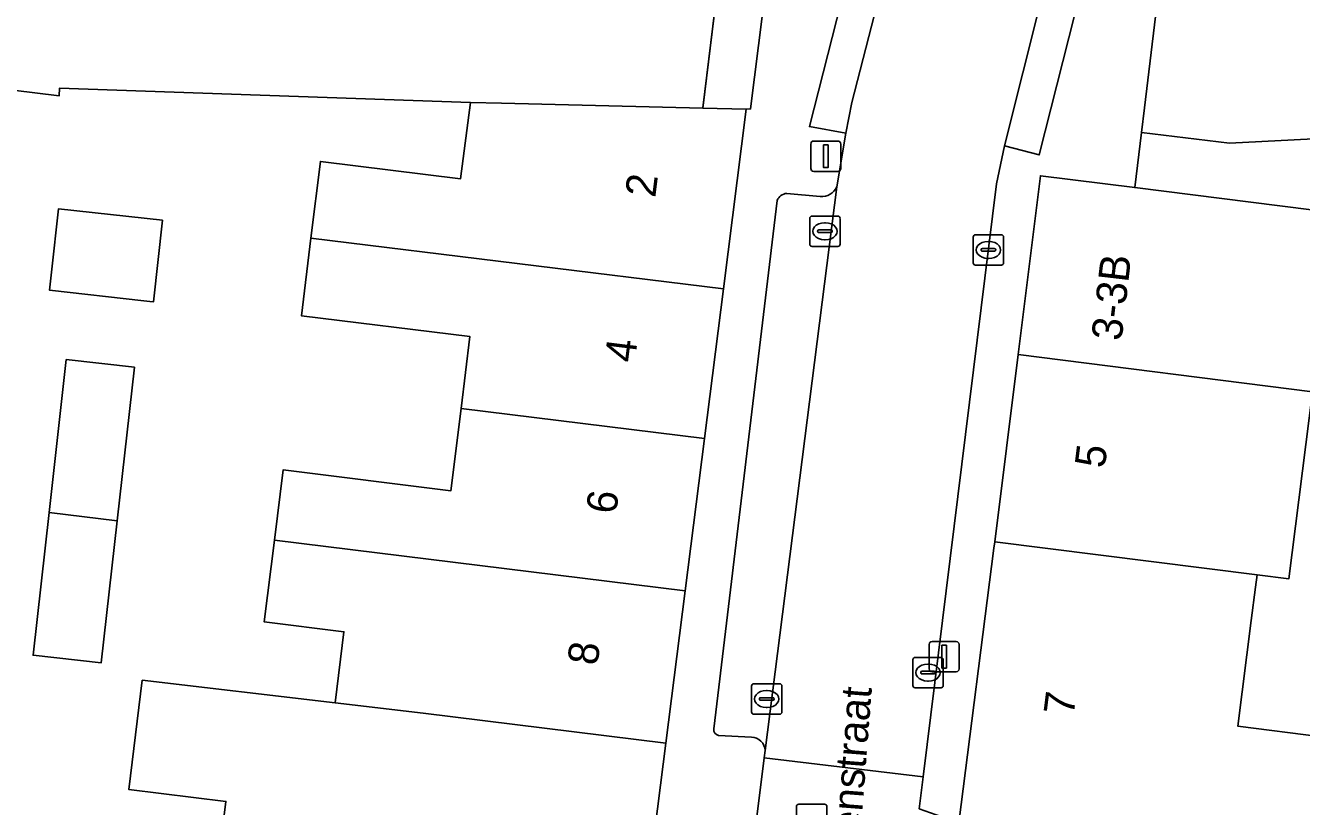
# Model space of a CAD drawing. Extents: x 161692 to 162379, y 380760 to 381678.
# Drawn here: x 162098.89 to 162140.85, y 381402.81 to 381428.49 of the extents above; entities that cross this region are included whole.
import ezdxf

# ---------------------------------------------------------------- set-up
doc = ezdxf.new("R2010")
doc.units = 0
for name, color, linetype in [('IMGEO_Erf', 7, 'Continuous'), ('IMGEO_Hek', 7, 'Continuous'), ('IMGEO_Kolk', 7, 'Continuous'), ('IMGEO_Lichtmast', 7, 'Continuous'), ('IMGEO_Openbare_ruimte_label', 7, 'Continuous'), ('IMGEO_Pand', 7, 'Continuous'), ('IMGEO_Pand_nummerreeks', 7, 'Continuous'), ('IMGEO_Parkeervlak_open', 7, 'Continuous'), ('IMGEO_Rijbaan_lokaal_open', 7, 'Continuous'), ('IMGEO_Rioolput', 7, 'Continuous'), ('IMGEO_Voetpad_open', 7, 'Continuous')]:
    doc.layers.add(name, color=color, linetype=linetype)

msp = doc.modelspace()

# ---------------------------------------------------------------- linework, layer by layer
at = {"layer": 'IMGEO_Erf'}
for points in [[(162121.901, 381431.79), (162121.164, 381425.779), (162122.593, 381425.745), (162122.735, 381425.75), (162125.738, 381449.545)], [(162098.39, 381400.457), (162105.051, 381399.538), (162105.476, 381402.977), (162102.284, 381403.372), (162102.728, 381406.966), (162109.071, 381406.222), (162109.359, 381408.56), (162106.739, 381408.884), (162107.071, 381411.568), (162107.356, 381413.879), (162112.876, 381413.197), (162113.211, 381415.905), (162113.502, 381418.264), (162107.959, 381418.949), (162108.275, 381421.506), (162108.586, 381424.023), (162113.198, 381423.453), (162113.517, 381425.962), (162100.007, 381426.437), (162099.999, 381426.187), (162094.902, 381426.811)], [(162146.361, 381425.036), (162138.485, 381424.623), (162135.589, 381424.975), (162135.369, 381423.166), (162144.995, 381421.955)], [(162141.211, 381416.45), (162140.436, 381410.296), (162139.391, 381410.428), (162139.34, 381410.02), (162139.203, 381408.932), (162138.765, 381405.449), (162144.263, 381404.757)]]:
    msp.add_lwpolyline(points, dxfattribs=at)
for points in [[(162099.678, 381419.788), (162099.744, 381420.38), (162099.976, 381422.468), (162103.389, 381422.089), (162103.091, 381419.408), (162102.978, 381419.421), (162102.78, 381419.443)], [(162101.899, 381412.206), (162101.373, 381407.534), (162099.134, 381407.786), (162099.662, 381412.483), (162100.227, 381417.507), (162102.466, 381417.255)]]:
    msp.add_lwpolyline(points, close=True, dxfattribs=at)
at = {"layer": 'IMGEO_Hek'}
msp.add_lwpolyline([(162121.165, 381425.786), (162121.901, 381431.79)], dxfattribs=at)
at = {"layer": 'IMGEO_Kolk'}
for p, q in [((162124.68, 381421.302), (162124.68, 381422.154)), ((162124.755, 381422.228), (162125.607, 381422.228)), ((162125.168, 381422.008), (162125.193, 381422.008)), ((162125.681, 381422.154), (162125.681, 381421.302)), ((162124.939, 381421.722), (162124.939, 381421.734)), ((162125.377, 381421.685), (162124.979, 381421.685)), ((162124.982, 381421.771), (162125.38, 381421.771)), ((162125.191, 381421.448), (162125.166, 381421.448)), ((162125.423, 381421.734), (162125.423, 381421.722)), ((162130.056, 381420.688), (162130.056, 381421.54)), ((162130.131, 381421.614), (162130.983, 381421.614)), ((162131.057, 381421.54), (162131.057, 381420.688)), ((162125.607, 381421.228), (162124.755, 381421.228)), ((162130.315, 381421.108), (162130.315, 381421.12)), ((162130.753, 381421.071), (162130.355, 381421.071)), ((162130.358, 381421.157), (162130.756, 381421.157)), ((162130.544, 381421.394), (162130.569, 381421.394)), ((162130.799, 381421.12), (162130.799, 381421.108)), ((162130.983, 381420.614), (162130.131, 381420.614)), ((162130.567, 381420.834), (162130.542, 381420.834)), ((162128.071, 381406.789), (162128.071, 381407.641)), ((162128.146, 381407.715), (162128.998, 381407.715)), ((162129.072, 381407.641), (162129.072, 381406.789)), ((162128.33, 381407.209), (162128.33, 381407.221)), ((162128.768, 381407.172), (162128.37, 381407.172)), ((162128.373, 381407.258), (162128.771, 381407.258)), ((162128.559, 381407.495), (162128.584, 381407.495)), ((162128.814, 381407.221), (162128.814, 381407.209)), ((162122.765, 381405.921), (162122.765, 381406.773)), ((162122.84, 381406.847), (162123.692, 381406.847)), ((162123.766, 381406.773), (162123.766, 381405.921)), ((162128.582, 381406.935), (162128.557, 381406.935)), ((162123.024, 381406.341), (162123.024, 381406.353)), ((162123.462, 381406.304), (162123.064, 381406.304)), ((162123.067, 381406.39), (162123.465, 381406.39)), ((162123.253, 381406.627), (162123.278, 381406.627)), ((162123.508, 381406.353), (162123.508, 381406.341)), ((162128.998, 381406.715), (162128.146, 381406.715)), ((162123.276, 381406.067), (162123.251, 381406.067)), ((162123.692, 381405.847), (162122.84, 381405.847))]:
    msp.add_line(p, q, dxfattribs=at)
for points in [[(162124.68, 381421.302), (162124.68, 381422.154)], [(162124.755, 381422.228), (162125.607, 381422.228)], [(162125.681, 381422.154), (162125.681, 381421.302)], [(162130.056, 381420.688), (162130.056, 381421.54)], [(162130.131, 381421.614), (162130.983, 381421.614)], [(162131.057, 381421.54), (162131.057, 381420.688)], [(162125.607, 381421.228), (162124.755, 381421.228)], [(162130.983, 381420.614), (162130.131, 381420.614)], [(162128.071, 381406.789), (162128.071, 381407.641)], [(162128.146, 381407.715), (162128.998, 381407.715)], [(162129.072, 381407.641), (162129.072, 381406.789)], [(162122.765, 381405.921), (162122.765, 381406.773)], [(162122.84, 381406.847), (162123.692, 381406.847)], [(162123.766, 381406.773), (162123.766, 381405.921)], [(162128.998, 381406.715), (162128.146, 381406.715)], [(162123.692, 381405.847), (162122.84, 381405.847)]]:
    msp.add_lwpolyline(points, dxfattribs=at)
for centre, radius, start, end in [((162124.757, 381422.152), 0.0765, 91.552, 178.448), ((162124.757, 381422.152), 0.0765, 91.552, 178.448), ((162125.605, 381422.152), 0.0765, 1.552, 88.448), ((162125.605, 381422.152), 0.0765, 1.552, 88.448), ((162124.979, 381421.731), 0.0403, 85.8775, 175.7526), ((162124.976, 381421.721), 0.0366, 178.938, 274.7102), ((162125.38, 381421.728), 0.043, 264.8664, 352.4533), ((162125.384, 381421.733), 0.0386, 1.7309, 96.639), ((162130.133, 381421.538), 0.0765, 91.552, 178.448), ((162130.133, 381421.538), 0.0765, 91.552, 178.448), ((162130.981, 381421.538), 0.0765, 1.552, 88.448), ((162130.981, 381421.538), 0.0765, 1.552, 88.448), ((162124.757, 381421.304), 0.0765, 181.552, 268.448), ((162124.757, 381421.304), 0.0765, 181.552, 268.448), ((162125.605, 381421.304), 0.0765, 271.552, 358.448), ((162125.605, 381421.304), 0.0765, 271.552, 358.448), ((162130.355, 381421.117), 0.0403, 85.8775, 175.7526), ((162130.352, 381421.107), 0.0366, 178.938, 274.7102), ((162130.756, 381421.114), 0.043, 264.8664, 352.4533), ((162130.76, 381421.119), 0.0386, 1.7309, 96.639), ((162130.133, 381420.69), 0.0765, 181.552, 268.448), ((162130.133, 381420.69), 0.0765, 181.552, 268.448), ((162130.981, 381420.69), 0.0765, 271.552, 358.448), ((162130.981, 381420.69), 0.0765, 271.552, 358.448), ((162128.148, 381407.639), 0.0765, 91.552, 178.448), ((162128.148, 381407.639), 0.0765, 91.552, 178.448), ((162128.996, 381407.639), 0.0765, 1.552, 88.448), ((162128.996, 381407.639), 0.0765, 1.552, 88.448), ((162128.37, 381407.218), 0.0403, 85.8775, 175.7526), ((162128.367, 381407.208), 0.0366, 178.938, 274.7102), ((162128.771, 381407.215), 0.043, 264.8664, 352.4533), ((162128.775, 381407.22), 0.0386, 1.7309, 96.639), ((162122.842, 381406.771), 0.0765, 91.552, 178.448), ((162122.842, 381406.771), 0.0765, 91.552, 178.448), ((162123.69, 381406.771), 0.0765, 1.552, 88.448), ((162123.69, 381406.771), 0.0765, 1.552, 88.448), ((162128.148, 381406.791), 0.0765, 181.552, 268.448), ((162128.148, 381406.791), 0.0765, 181.552, 268.448), ((162128.996, 381406.791), 0.0765, 271.552, 358.448), ((162128.996, 381406.791), 0.0765, 271.552, 358.448), ((162123.064, 381406.35), 0.0403, 85.8775, 175.7526), ((162123.061, 381406.34), 0.0366, 178.938, 274.7102), ((162123.465, 381406.347), 0.043, 264.8664, 352.4533), ((162123.469, 381406.352), 0.0386, 1.7309, 96.639), ((162122.842, 381405.923), 0.0765, 181.552, 268.448), ((162122.842, 381405.923), 0.0765, 181.552, 268.448), ((162123.69, 381405.923), 0.0765, 271.552, 358.448), ((162123.69, 381405.923), 0.0765, 271.552, 358.448)]:
    msp.add_arc(centre, radius, start, end, dxfattribs=at)
for centre, major_axis, ratio, start_param, end_param in [((162125.167, 381421.728), (-0.387, 0.002), 0.722429, 4.712389, 7.853982), ((162125.192, 381421.728), (-0.39, 0.002), 0.717154, 1.570796, 4.712389), ((162130.543, 381421.114), (-0.387, 0.002), 0.722429, 4.712389, 7.853982), ((162130.568, 381421.114), (-0.39, 0.002), 0.717154, 1.570796, 4.712389), ((162128.558, 381407.215), (-0.387, 0.002), 0.722429, 4.712389, 7.853982), ((162128.583, 381407.215), (-0.39, 0.002), 0.717154, 1.570796, 4.712389), ((162123.252, 381406.347), (-0.387, 0.002), 0.722429, 4.712389, 7.853982), ((162123.277, 381406.347), (-0.39, 0.002), 0.717154, 1.570796, 4.712389)]:
    msp.add_ellipse(centre, major_axis=major_axis, ratio=ratio, start_param=start_param, end_param=end_param, dxfattribs=at)
at = {"layer": 'IMGEO_Lichtmast'}
for p, q in [((162124.714, 381423.796), (162124.714, 381424.596)), ((162124.714, 381424.596), (162124.714, 381423.796)), ((162124.814, 381424.696), (162125.604, 381424.696)), ((162125.604, 381424.696), (162124.814, 381424.696)), ((162125.704, 381424.596), (162125.704, 381423.796)), ((162125.704, 381423.796), (162125.704, 381424.596)), ((162125.604, 381423.696), (162124.814, 381423.696)), ((162124.814, 381423.696), (162125.604, 381423.696)), ((162128.606, 381407.34), (162128.606, 381408.14)), ((162128.606, 381408.14), (162128.606, 381407.34)), ((162128.706, 381408.24), (162129.496, 381408.24)), ((162129.496, 381408.24), (162128.706, 381408.24)), ((162129.596, 381408.14), (162129.596, 381407.34)), ((162129.596, 381407.34), (162129.596, 381408.14)), ((162129.496, 381407.24), (162128.706, 381407.24)), ((162128.706, 381407.24), (162129.496, 381407.24))]:
    msp.add_line(p, q, dxfattribs=at)
for points in [[(162125.134, 381424.571), (162125.284, 381424.571), (162125.284, 381423.821), (162125.134, 381423.821), (162125.134, 381424.571)], [(162129.026, 381408.115), (162129.176, 381408.115), (162129.176, 381407.365), (162129.026, 381407.365), (162129.026, 381408.115)]]:
    msp.add_lwpolyline(points, dxfattribs=at)
for centre, start, end in [((162124.814, 381424.596), 90, 180), ((162124.814, 381424.596), 90, 180), ((162125.604, 381424.596), 0, 90), ((162125.604, 381424.596), 360, 90), ((162124.814, 381423.796), 180, 270), ((162124.814, 381423.796), 180, 270), ((162125.604, 381423.796), 270, 0), ((162125.604, 381423.796), 270, 0), ((162128.706, 381408.14), 90, 180), ((162128.706, 381408.14), 90, 180), ((162129.496, 381408.14), 0, 90), ((162129.496, 381408.14), 360, 90), ((162128.706, 381407.34), 180, 270), ((162128.706, 381407.34), 180, 270), ((162129.496, 381407.34), 270, 0), ((162129.496, 381407.34), 270, 0)]:
    msp.add_arc(centre, 0.1, start, end, dxfattribs=at)
at = {"layer": 'IMGEO_Pand'}
for points in [[(162122.593, 381425.745), (162121.164, 381425.779), (162114.538, 381425.938), (162113.517, 381425.962), (162113.198, 381423.453), (162108.586, 381424.023), (162108.275, 381421.506), (162121.843, 381419.831)], [(162141.211, 381416.45), (162144.276, 381416.065), (162144.995, 381421.955), (162135.369, 381423.166), (162132.265, 381423.556), (162131.532, 381417.676)], [(162099.744, 381420.38), (162099.678, 381419.788), (162102.78, 381419.443), (162102.978, 381419.421), (162103.091, 381419.408), (162103.389, 381422.089), (162099.976, 381422.468)], [(162121.219, 381414.916), (162121.843, 381419.831), (162108.275, 381421.506), (162107.959, 381418.949), (162113.502, 381418.264), (162113.211, 381415.905)], [(162141.211, 381416.45), (162131.532, 381417.676), (162130.764, 381411.519), (162139.391, 381410.428), (162140.436, 381410.296)], [(162099.662, 381412.483), (162101.899, 381412.206), (162102.466, 381417.255), (162100.227, 381417.507)], [(162120.583, 381409.9), (162121.219, 381414.916), (162113.211, 381415.905), (162112.876, 381413.197), (162107.356, 381413.879), (162107.071, 381411.568)], [(162099.662, 381412.483), (162099.134, 381407.786), (162101.373, 381407.534), (162101.899, 381412.206)], [(162120.583, 381409.9), (162107.071, 381411.568), (162106.739, 381408.884), (162109.359, 381408.56), (162109.071, 381406.222), (162111.971, 381405.881), (162119.948, 381404.896)], [(162139.391, 381410.428), (162130.764, 381411.519), (162130.737, 381411.303), (162129.583, 381402.27), (162130.393, 381401.084), (162143.62, 381399.457), (162144.242, 381404.594), (162144.263, 381404.757), (162138.765, 381405.449), (162139.203, 381408.932), (162139.34, 381410.02)], [(162119.948, 381404.896), (162111.971, 381405.881), (162109.071, 381406.222), (162102.728, 381406.966), (162102.284, 381403.372), (162105.476, 381402.977), (162105.051, 381399.538), (162107.2, 381399.273), (162119.049, 381397.809)]]:
    msp.add_lwpolyline(points, close=True, dxfattribs=at)
at = {"layer": 'IMGEO_Parkeervlak_open'}
for points in [[(162123.217, 381404.652), (162125.566, 381423.195)], [(162123.609, 381422.742), (162121.523, 381405.368)], [(162125.028, 381422.869), (162123.927, 381422.971)], [(162121.675, 381405.145), (162122.76, 381405.091)]]:
    msp.add_lwpolyline(points, dxfattribs=at)
for centre, radius, start, end in [((162125.078, 381423.394), 0.527, 264.5875, 337.8398), ((162123.943, 381422.614), 0.358, 92.557, 158.9602), ((162121.729, 381405.345), 0.207, 173.6671, 254.8907), ((162122.756, 381404.629), 0.462, 2.8154, 89.4863)]:
    msp.add_arc(centre, radius, start, end, dxfattribs=at)
at = {"layer": 'IMGEO_Rijbaan_lokaal_open'}
msp.add_lwpolyline([(162132.287, 381429.349), (162134.552, 381448.052), (162129.38, 381448.685), (162127.089, 381429.929), (162126.064, 381425.965), (162125.871, 381424.951), (162125.566, 381423.195), (162123.217, 381404.652), (162123.186, 381404.414), (162128.411, 381403.792), (162130.827, 381423.289), (162131.088, 381424.538)], close=True, dxfattribs=at)
for points in [[(162141.462, 381430.229), (162138.666, 381430.57), (162138.495, 381429.134), (162137.868, 381429.223), (162136.13, 381429.434), (162135.688, 381425.793), (162135.589, 381424.975), (162138.485, 381424.623), (162146.361, 381425.036)], [(162128.284, 381402.736), (162128.411, 381403.792), (162123.186, 381404.414), (162122.38, 381397.987)]]:
    msp.add_lwpolyline(points, dxfattribs=at)
at = {"layer": 'IMGEO_Rioolput'}
for p, q in [((162124.243, 381401.961), (162124.243, 381402.813)), ((162124.318, 381402.887), (162125.17, 381402.887)), ((162125.244, 381402.813), (162125.244, 381401.961))]:
    msp.add_line(p, q, dxfattribs=at)
for points in [[(162124.243, 381401.961), (162124.243, 381402.813)], [(162124.318, 381402.887), (162125.17, 381402.887)], [(162125.244, 381402.813), (162125.244, 381401.961)]]:
    msp.add_lwpolyline(points, dxfattribs=at)
for centre, start, end in [((162124.32, 381402.811), 91.552, 178.448), ((162124.32, 381402.811), 91.552, 178.448), ((162125.168, 381402.811), 1.552, 88.448), ((162125.168, 381402.811), 1.552, 88.448)]:
    msp.add_arc(centre, 0.0765, start, end, dxfattribs=at)
at = {"layer": 'IMGEO_Voetpad_open'}
for points in [[(162125.475, 381455.816), (162126, 381451.921), (162125.738, 381449.545), (162122.735, 381425.75), (162122.593, 381425.745), (162121.843, 381419.831), (162121.219, 381414.916), (162120.583, 381409.9), (162119.948, 381404.896), (162119.049, 381397.809), (162122.38, 381397.987), (162123.186, 381404.414), (162123.217, 381404.652)], [(162094.902, 381426.811), (162099.999, 381426.187), (162100.007, 381426.437), (162113.517, 381425.962), (162114.538, 381425.938), (162121.164, 381425.779), (162121.901, 381431.79)], [(162125.566, 381423.195), (162125.871, 381424.951), (162124.667, 381425.172), (162126.019, 381430.483), (162125.445, 381430.542)], [(162126.642, 381430.403), (162126.019, 381430.483), (162124.667, 381425.172), (162125.871, 381424.951), (162126.064, 381425.965), (162127.089, 381429.929)], [(162133.682, 381429.58), (162133.583, 381429.614), (162132.228, 381424.237), (162131.088, 381424.538), (162130.827, 381423.289), (162128.411, 381403.792), (162128.284, 381402.736), (162129.583, 381402.27), (162130.737, 381411.303), (162130.764, 381411.519), (162131.532, 381417.676), (162132.265, 381423.556), (162135.369, 381423.166), (162135.589, 381424.975), (162135.688, 381425.793), (162136.13, 381429.434)], [(162132.287, 381429.349), (162131.088, 381424.538), (162132.228, 381424.237), (162133.583, 381429.614), (162132.859, 381429.673)], [(162121.523, 381405.368), (162123.609, 381422.742)], [(162123.927, 381422.971), (162125.028, 381422.869)], [(162122.76, 381405.091), (162121.675, 381405.145)]]:
    msp.add_lwpolyline(points, dxfattribs=at)
for centre, radius, start, end in [((162125.078, 381423.394), 0.527, 264.5875, 337.8398), ((162123.943, 381422.614), 0.358, 92.557, 158.9602), ((162121.729, 381405.345), 0.207, 173.6671, 254.8907), ((162122.756, 381404.629), 0.462, 2.8154, 89.4863)]:
    msp.add_arc(centre, radius, start, end, dxfattribs=at)

# ---------------------------------------------------------------- texts
at = {"layer": 'IMGEO_Openbare_ruimte_label'}
msp.add_text('Seringenstraat', height=1, rotation=85.5837, dxfattribs=at).set_placement((162126.052, 381398.04))
at = {"layer": 'IMGEO_Pand_nummerreeks'}
for s, rotation, p in [('2', 82.9414, (162119.598, 381422.813)), ('3-3B', 83.382, (162134.932, 381418.099)), ('4', 82.9639, (162118.926, 381417.386)), ('5', 82.8325, (162134.381, 381413.914)), ('6', 82.9639, (162118.312, 381412.406)), ('8', 82.9643, (162117.698, 381407.428)), ('7', 82.8325, (162133.358, 381405.781))]:
    msp.add_text(s, height=1, rotation=rotation, dxfattribs=at).set_placement(p)

doc.saveas('drawing.dxf')
